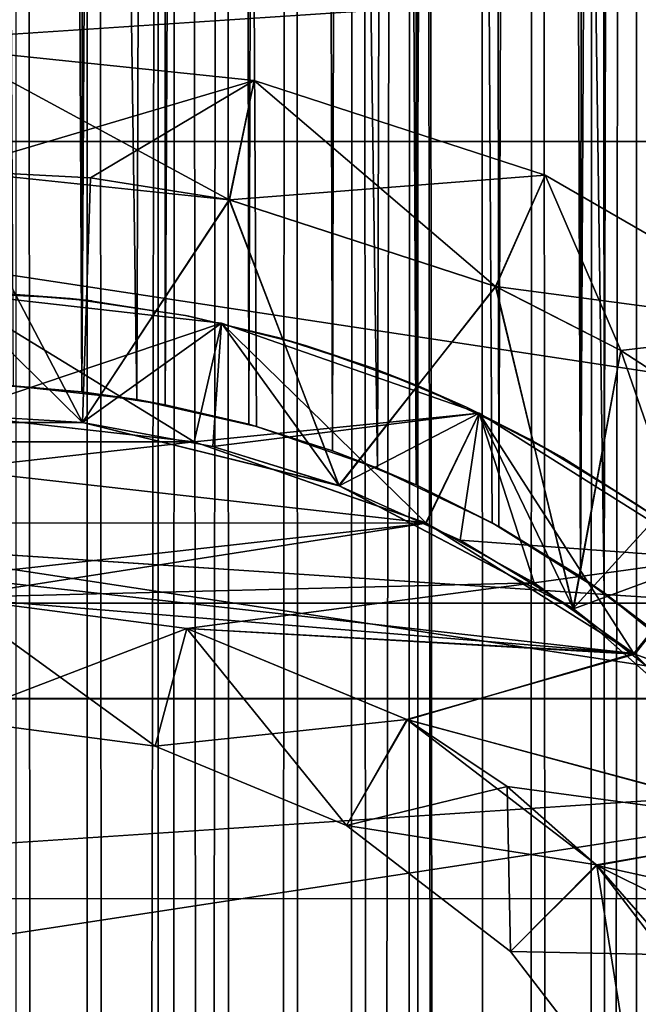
# Model space of a CAD drawing. Header units: millimetres. Extents: x -41 to 9, y -3 to 403.
# Tile 454 of 505: x 0.29 to 2.82, y 342.08 to 346.12. Entities that reach past the tile are written whole.
import ezdxf

# ---------------------------------------------------------------- set-up
doc = ezdxf.new("R2010")
doc.units = ezdxf.units.MM
doc.header["$LTSCALE"] = 81.481481
for name, color, linetype in [('1222', 7, 'CONTINUOUS'), ('1223', 7, 'CONTINUOUS'), ('1241', 7, 'CONTINUOUS'), ('1242', 7, 'CONTINUOUS'), ('25', 7, 'CONTINUOUS'), ('29', 7, 'CONTINUOUS'), ('39', 7, 'CONTINUOUS'), ('44', 7, 'CONTINUOUS'), ('51', 7, 'CONTINUOUS'), ('53', 7, 'CONTINUOUS'), ('54', 7, 'CONTINUOUS'), ('57', 7, 'CONTINUOUS'), ('58', 7, 'CONTINUOUS'), ('59', 7, 'CONTINUOUS'), ('63', 7, 'CONTINUOUS'), ('64', 7, 'CONTINUOUS'), ('65', 7, 'CONTINUOUS'), ('68', 7, 'CONTINUOUS'), ('69', 7, 'CONTINUOUS'), ('70', 7, 'CONTINUOUS'), ('73', 7, 'CONTINUOUS'), ('74', 7, 'CONTINUOUS'), ('76', 7, 'CONTINUOUS'), ('77', 7, 'CONTINUOUS'), ('80', 7, 'CONTINUOUS'), ('81', 7, 'CONTINUOUS')]:
    doc.layers.add(name, color=color, linetype=linetype)

msp = doc.modelspace()

# ---------------------------------------------------------------- linework, layer by layer
at = {"layer": '1222', "linetype": 'Continuous'}
for points in [[(-40.875, 343.3348, 93.369), (9.125, 346.6473, 92.9769), (-40.875, 346.648, 92.9768), (-40.875, 343.3348, 93.369)], [(9.125, 343.334, 93.369), (9.125, 346.6473, 92.9769), (-40.875, 343.3348, 93.369), (9.125, 343.334, 93.369)], [(-40.875, 340.0002, 93.5), (9.125, 343.334, 93.369), (-40.875, 343.3348, 93.369), (-40.875, 340.0002, 93.5)], [(9.125, 339.9995, 93.5), (9.125, 343.334, 93.369), (-40.875, 340.0002, 93.5), (9.125, 339.9995, 93.5)]]:
    msp.add_3dface(points, dxfattribs=at)
at = {"layer": '1223', "linetype": 'Continuous'}
for points in [[(9.125, 346.6492, 9.0234), (9.125, 343.3353, 8.6311), (-40.875, 346.6483, 9.0232), (9.125, 346.6492, 9.0234)], [(-40.875, 346.6483, 9.0232), (9.125, 343.3353, 8.6311), (-40.875, 343.3344, 8.631), (-40.875, 346.6483, 9.0232)], [(9.125, 343.3353, 8.6311), (9.125, 340.0005, 8.5), (-40.875, 343.3344, 8.631), (9.125, 343.3353, 8.6311)], [(-40.875, 343.3344, 8.631), (9.125, 340.0005, 8.5), (-40.875, 339.9998, 8.5), (-40.875, 343.3344, 8.631)]]:
    msp.add_3dface(points, dxfattribs=at)
at = {"layer": '1241', "linetype": 'Continuous'}
for points in [[(9.125, 343.7262, 12.1784), (9.125, 346.8216, 12.6012), (-11.275, 346.8199, 12.6009), (9.125, 343.7262, 12.1784)], [(9.125, 343.7262, 12.1784), (-11.275, 346.8199, 12.6009), (-11.275, 343.7256, 12.1784), (9.125, 343.7262, 12.1784)], [(9.125, 343.7262, 12.1784), (-11.275, 343.7256, 12.1784), (-11.275, 340.6082, 12.0047), (9.125, 343.7262, 12.1784)], [(9.125, 340.6076, 12.0047), (9.125, 343.7262, 12.1784), (-11.275, 340.6082, 12.0047), (9.125, 340.6076, 12.0047)]]:
    msp.add_3dface(points, dxfattribs=at)
at = {"layer": '1242', "linetype": 'Continuous'}
for points in [[(9.125, 348.6898, 89.0196), (9.125, 345.6199, 89.593), (-11.275, 348.6889, 89.0198), (9.125, 348.6898, 89.0196)], [(9.125, 345.6199, 89.593), (-11.275, 345.6192, 89.5931), (-11.275, 348.6889, 89.0198), (9.125, 345.6199, 89.593)], [(9.125, 345.6199, 89.593), (9.125, 342.5143, 89.9189), (-11.275, 345.6192, 89.5931), (9.125, 345.6199, 89.593)], [(9.125, 342.5143, 89.9189), (-11.275, 342.5135, 89.9189), (-11.275, 345.6192, 89.5931), (9.125, 342.5143, 89.9189)], [(9.125, 342.5143, 89.9189), (9.125, 339.3924, 89.9953), (-11.275, 342.5135, 89.9189), (9.125, 342.5143, 89.9189)], [(9.125, 339.3924, 89.9953), (-11.275, 339.3918, 89.9953), (-11.275, 342.5135, 89.9189), (9.125, 339.3924, 89.9953)]]:
    msp.add_3dface(points, dxfattribs=at)
at = {"layer": '25', "linetype": 'Continuous'}
for points in [[(-0.018, 400, -8), (0.9453, 400, -7.9439), (0.2611, 64.6176, -7.9957), (-0.018, 400, -8)], [(0.7651, 344.5613, 7.9633), (-0.0067, 400, 8), (0.2578, 344.6178, 7.9958), (0.7651, 344.5613, 7.9633)], [(0.9577, 400, 7.9425), (-0.0067, 400, 8), (0.7651, 344.5613, 7.9633), (0.9577, 400, 7.9425)], [(0.2611, 64.6176, -7.9957), (0.9453, 400, -7.9439), (0.7824, 64.5583, -7.9617), (0.2611, 64.6176, -7.9957)], [(1.2565, 344.451, 7.9007), (0.9577, 400, 7.9425), (0.7651, 344.5613, 7.9633), (1.2565, 344.451, 7.9007)], [(0.7824, 64.5583, -7.9617), (0.9453, 400, -7.9439), (1.3008, 64.4383, -7.8935), (0.7824, 64.5583, -7.9617)], [(0.9453, 400, -7.9439), (1.8942, 400, -7.7725), (1.3008, 64.4383, -7.8935), (0.9453, 400, -7.9439)], [(1.7524, 344.2801, 7.8056), (0.9577, 400, 7.9425), (1.2565, 344.451, 7.9007), (1.7524, 344.2801, 7.8056)], [(1.9075, 400, 7.7693), (0.9577, 400, 7.9425), (1.7524, 344.2801, 7.8056), (1.9075, 400, 7.7693)], [(1.3008, 64.4383, -7.8935), (1.8942, 400, -7.7725), (1.828, 64.2484, -7.7883), (1.3008, 64.4383, -7.8935)], [(2.2227, 344.0559, 7.685), (1.9075, 400, 7.7693), (1.7524, 344.2801, 7.8056), (2.2227, 344.0559, 7.685)], [(1.828, 64.2484, -7.7883), (1.8942, 400, -7.7725), (2.3286, 63.996, -7.6536), (1.828, 64.2484, -7.7883)], [(1.8942, 400, -7.7725), (2.8155, 400, -7.4882), (2.3286, 63.996, -7.6536), (1.8942, 400, -7.7725)], [(2.6819, 343.768, 7.5371), (1.9075, 400, 7.7693), (2.2227, 344.0559, 7.685), (2.6819, 343.768, 7.5371)], [(2.8294, 400, 7.4829), (1.9075, 400, 7.7693), (2.6819, 343.768, 7.5371), (2.8294, 400, 7.4829)], [(2.3286, 63.996, -7.6536), (2.8155, 400, -7.4882), (2.8117, 63.6722, -7.4897), (2.3286, 63.996, -7.6536)], [(3.1148, 343.4189, 7.3687), (2.8294, 400, 7.4829), (2.6819, 343.768, 7.5371), (3.1148, 343.4189, 7.3687)], [(2.8117, 63.6722, -7.4897), (2.8155, 400, -7.4882), (3.2481, 63.2925, -7.3109), (2.8117, 63.6722, -7.4897)], [(2.8155, 400, -7.4882), (3.6959, 400, -7.0951), (3.2481, 63.2925, -7.3109), (2.8155, 400, -7.4882)]]:
    msp.add_3dface(points, dxfattribs=at)
at = {"layer": '29', "linetype": 'Continuous'}
for points in [[(0.2857, 398.5, 4.2404), (0.1984, 344.6207, 4.2454), (0, 398.5, 4.25), (0.2857, 398.5, 4.2404)], [(0.532, 64.5943, -4.2166), (0.2847, 398.5, -4.2405), (0.1907, 64.6211, -4.2457), (0.532, 64.5943, -4.2166)], [(0.5401, 344.5934, 4.2155), (0.1984, 344.6207, 4.2454), (0.2857, 398.5, 4.2404), (0.5401, 344.5934, 4.2155)], [(0.5681, 398.5, -4.2119), (0.2847, 398.5, -4.2405), (0.532, 64.5943, -4.2166), (0.5681, 398.5, -4.2119)], [(0.5701, 398.5, 4.2116), (0.5401, 344.5934, 4.2155), (0.2857, 398.5, 4.2404), (0.5701, 398.5, 4.2116)], [(0.8739, 64.5417, -4.1592), (0.5681, 398.5, -4.2119), (0.532, 64.5943, -4.2166), (0.8739, 64.5417, -4.1592)], [(0.8519, 398.5, 4.1637), (0.5401, 344.5934, 4.2155), (0.5701, 398.5, 4.2116), (0.8519, 398.5, 4.1637)], [(0.8824, 344.5401, 4.1574), (0.5401, 344.5934, 4.2155), (0.8519, 398.5, 4.1637), (0.8824, 344.5401, 4.1574)], [(0.849, 398.5, -4.1643), (0.5681, 398.5, -4.2119), (0.8739, 64.5417, -4.1592), (0.849, 398.5, -4.1643)], [(1.126, 398.5, -4.0981), (0.849, 398.5, -4.1643), (0.8739, 64.5417, -4.1592), (1.126, 398.5, -4.0981)], [(1.1299, 398.5, 4.0971), (0.8824, 344.5401, 4.1574), (0.8519, 398.5, 4.1637), (1.1299, 398.5, 4.0971)], [(1.2164, 64.4622, -4.0722), (1.126, 398.5, -4.0981), (0.8739, 64.5417, -4.1592), (1.2164, 64.4622, -4.0722)], [(1.2253, 344.4598, 4.0696), (0.8824, 344.5401, 4.1574), (1.1299, 398.5, 4.0971), (1.2253, 344.4598, 4.0696)], [(1.398, 398.5, -4.0135), (1.126, 398.5, -4.0981), (1.2164, 64.4622, -4.0722), (1.398, 398.5, -4.0135)], [(1.4028, 398.5, 4.0118), (1.2253, 344.4598, 4.0696), (1.1299, 398.5, 4.0971), (1.4028, 398.5, 4.0118)], [(1.5592, 64.3543, -3.9537), (1.398, 398.5, -4.0135), (1.2164, 64.4622, -4.0722), (1.5592, 64.3543, -3.9537)], [(1.5684, 344.3509, 3.95), (1.2253, 344.4598, 4.0696), (1.4028, 398.5, 4.0118), (1.5684, 344.3509, 3.95)], [(1.6637, 398.5, -3.9108), (1.398, 398.5, -4.0135), (1.5592, 64.3543, -3.9537), (1.6637, 398.5, -3.9108)], [(1.6693, 398.5, 3.9085), (1.5684, 344.3509, 3.95), (1.4028, 398.5, 4.0118), (1.6693, 398.5, 3.9085)], [(1.9012, 64.2161, -3.801), (1.6637, 398.5, -3.9108), (1.5592, 64.3543, -3.9537), (1.9012, 64.2161, -3.801)], [(1.9109, 344.2118, 3.7962), (1.5684, 344.3509, 3.95), (1.6693, 398.5, 3.9085), (1.9109, 344.2118, 3.7962)], [(1.9219, 398.5, -3.7906), (1.6637, 398.5, -3.9108), (1.9012, 64.2161, -3.801), (1.9219, 398.5, -3.7906)], [(1.9282, 398.5, 3.7874), (1.9109, 344.2118, 3.7962), (1.6693, 398.5, 3.9085), (1.9282, 398.5, 3.7874)], [(2.2408, 64.0459, -3.6113), (1.9219, 398.5, -3.7906), (1.9012, 64.2161, -3.801), (2.2408, 64.0459, -3.6113)], [(2.1785, 398.5, 3.6492), (1.9109, 344.2118, 3.7962), (1.9282, 398.5, 3.7874), (2.1785, 398.5, 3.6492)], [(2.2507, 344.0404, 3.6051), (1.9109, 344.2118, 3.7962), (2.1785, 398.5, 3.6492), (2.2507, 344.0404, 3.6051)], [(2.1715, 398.5, -3.6533), (1.9219, 398.5, -3.7906), (2.2408, 64.0459, -3.6113), (2.1715, 398.5, -3.6533)], [(2.4114, 398.5, -3.4997), (2.1715, 398.5, -3.6533), (2.2408, 64.0459, -3.6113), (2.4114, 398.5, -3.4997)], [(2.4188, 398.5, 3.4945), (2.2507, 344.0404, 3.6051), (2.1785, 398.5, 3.6492), (2.4188, 398.5, 3.4945)], [(2.5748, 63.842, -3.3813), (2.4114, 398.5, -3.4997), (2.2408, 64.0459, -3.6113), (2.5748, 63.842, -3.3813)], [(2.5848, 343.8353, 3.3736), (2.2507, 344.0404, 3.6051), (2.4188, 398.5, 3.4945), (2.5848, 343.8353, 3.3736)], [(2.6404, 398.5, -3.3303), (2.4114, 398.5, -3.4997), (2.5748, 63.842, -3.3813), (2.6404, 398.5, -3.3303)], [(2.6483, 398.5, 3.324), (2.5848, 343.8353, 3.3736), (2.4188, 398.5, 3.4945), (2.6483, 398.5, 3.324)], [(2.8988, 63.6038, -3.108), (2.6404, 398.5, -3.3303), (2.5748, 63.842, -3.3813), (2.8988, 63.6038, -3.108)], [(2.9088, 343.5958, 3.0986), (2.5848, 343.8353, 3.3736), (2.8657, 398.5, 3.1385), (2.9088, 343.5958, 3.0986)], [(2.8657, 398.5, 3.1385), (2.5848, 343.8353, 3.3736), (2.6483, 398.5, 3.324), (2.8657, 398.5, 3.1385)], [(2.8576, 398.5, -3.1459), (2.6404, 398.5, -3.3303), (2.8988, 63.6038, -3.108), (2.8576, 398.5, -3.1459)]]:
    msp.add_3dface(points, dxfattribs=at)
at = {"layer": '39', "linetype": 'Continuous'}
for points in [[(0.2578, 344.6178, 7.9958), (0.1984, 344.6207, 4.2454), (0.5401, 344.5934, 4.2155), (0.2578, 344.6178, 7.9958)], [(0.7651, 344.5613, 7.9633), (0.2578, 344.6178, 7.9958), (0.5401, 344.5934, 4.2155), (0.7651, 344.5613, 7.9633)], [(0.7651, 344.5613, 7.9633), (0.5401, 344.5934, 4.2155), (0.8824, 344.5401, 4.1574), (0.7651, 344.5613, 7.9633)], [(1.2565, 344.451, 7.9007), (0.7651, 344.5613, 7.9633), (1.2253, 344.4598, 4.0696), (1.2565, 344.451, 7.9007)], [(0.7651, 344.5613, 7.9633), (0.8824, 344.5401, 4.1574), (1.2253, 344.4598, 4.0696), (0.7651, 344.5613, 7.9633)], [(1.2565, 344.451, 7.9007), (1.2253, 344.4598, 4.0696), (1.5684, 344.3509, 3.95), (1.2565, 344.451, 7.9007)], [(1.7524, 344.2801, 7.8056), (1.2565, 344.451, 7.9007), (1.5684, 344.3509, 3.95), (1.7524, 344.2801, 7.8056)], [(1.7524, 344.2801, 7.8056), (1.5684, 344.3509, 3.95), (1.9109, 344.2118, 3.7962), (1.7524, 344.2801, 7.8056)], [(2.2227, 344.0559, 7.685), (1.7524, 344.2801, 7.8056), (1.9109, 344.2118, 3.7962), (2.2227, 344.0559, 7.685)], [(2.2227, 344.0559, 7.685), (1.9109, 344.2118, 3.7962), (2.2507, 344.0404, 3.6051), (2.2227, 344.0559, 7.685)], [(2.2227, 344.0559, 7.685), (2.2507, 344.0404, 3.6051), (2.5848, 343.8353, 3.3736), (2.2227, 344.0559, 7.685)], [(2.6819, 343.768, 7.5371), (2.2227, 344.0559, 7.685), (2.5848, 343.8353, 3.3736), (2.6819, 343.768, 7.5371)], [(2.6819, 343.768, 7.5371), (2.5848, 343.8353, 3.3736), (2.9088, 343.5958, 3.0986), (2.6819, 343.768, 7.5371)], [(3.1148, 343.4189, 7.3687), (2.6819, 343.768, 7.5371), (2.9088, 343.5958, 3.0986), (3.1148, 343.4189, 7.3687)]]:
    msp.add_3dface(points, dxfattribs=at)
at = {"layer": '44', "linetype": 'Continuous'}
for points in [[(0.492, 344.9757, 7.9848), (0, 345, 8), (0.2139, 344.9954, 4.2446), (0.492, 344.9757, 7.9848)], [(0.5826, 344.9659, 4.21), (0.492, 344.9757, 7.9848), (0.2139, 344.9954, 4.2446), (0.5826, 344.9659, 4.21)], [(0.9653, 344.9059, 4.1389), (0.492, 344.9757, 7.9848), (0.5826, 344.9659, 4.21), (0.9653, 344.9059, 4.1389)], [(0.9794, 344.9031, 7.9399), (0.492, 344.9757, 7.9848), (0.9653, 344.9059, 4.1389), (0.9794, 344.9031, 7.9399)], [(1.3494, 344.8145, 4.03), (0.9794, 344.9031, 7.9399), (0.9653, 344.9059, 4.1389), (1.3494, 344.8145, 4.03)], [(1.4619, 344.7815, 7.8652), (0.9794, 344.9031, 7.9399), (1.3494, 344.8145, 4.03), (1.4619, 344.7815, 7.8652)], [(1.7354, 344.6892, 3.8796), (1.4619, 344.7815, 7.8652), (1.3494, 344.8145, 4.03), (1.7354, 344.6892, 3.8796)], [(1.9226, 344.6156, 7.7655), (1.4619, 344.7815, 7.8652), (1.7354, 344.6892, 3.8796), (1.9226, 344.6156, 7.7655)], [(2.1171, 344.5297, 3.685), (1.9226, 344.6156, 7.7655), (1.7354, 344.6892, 3.8796), (2.1171, 344.5297, 3.685)], [(2.3767, 344.399, 7.6388), (1.9226, 344.6156, 7.7655), (2.1171, 344.5297, 3.685), (2.3767, 344.399, 7.6388)], [(2.5114, 344.3235, 3.4282), (2.3767, 344.399, 7.6388), (2.1171, 344.5297, 3.685), (2.5114, 344.3235, 3.4282)], [(2.832, 344.1206, 7.4818), (2.3767, 344.399, 7.6388), (2.5114, 344.3235, 3.4282), (2.832, 344.1206, 7.4818)], [(2.8774, 344.0891, 3.128), (2.832, 344.1206, 7.4818), (2.5114, 344.3235, 3.4282), (2.8774, 344.0891, 3.128)]]:
    msp.add_3dface(points, dxfattribs=at)
at = {"layer": '51', "linetype": 'Continuous'}
for points in [[(0, 344.5, 3.25), (1.0012, 344.3872, 3.25), (-1.0013, 344.3872, 3.25), (0, 344.5, 3.25)], [(-1.0013, 344.3872, 3.25), (1.9505, 344.0553, 3.25), (-1.9527, 344.0542, 3.25), (-1.0013, 344.3872, 3.25)], [(1.0012, 344.3872, 3.25), (1.9505, 344.0553, 3.25), (-1.0013, 344.3872, 3.25), (1.0012, 344.3872, 3.25)], [(1.9505, 344.0553, 3.25), (2.8037, 343.5198, 3.25), (-1.9527, 344.0542, 3.25), (1.9505, 344.0553, 3.25)], [(-1.9527, 344.0542, 3.25), (2.8037, 343.5198, 3.25), (0, 343.75, 3.25), (-1.9527, 344.0542, 3.25)], [(0, 343.75, 3.25), (2.8037, 343.5198, 3.25), (0.9706, 343.6222, 3.25), (0, 343.75, 3.25)], [(0.9706, 343.6222, 3.25), (2.8037, 343.5198, 3.25), (1.8755, 343.2473, 3.25), (0.9706, 343.6222, 3.25)], [(2.8037, 343.5198, 3.25), (3.5167, 342.8076, 3.25), (1.8755, 343.2473, 3.25), (2.8037, 343.5198, 3.25)], [(1.8755, 343.2473, 3.25), (3.5167, 342.8076, 3.25), (2.2839, 342.9742, 3.25), (1.8755, 343.2473, 3.25)], [(2.2839, 342.9742, 3.25), (3.5167, 342.8076, 3.25), (2.6529, 342.6504, 3.25), (2.2839, 342.9742, 3.25)], [(3.5167, 342.8076, 3.25), (3.8094, 342.3955, 3.25), (2.6529, 342.6504, 3.25), (3.5167, 342.8076, 3.25)], [(3.8094, 342.3955, 3.25), (4.0542, 341.9527, 3.25), (2.6529, 342.6504, 3.25), (3.8094, 342.3955, 3.25)], [(2.6529, 342.6504, 3.25), (4.0542, 341.9527, 3.25), (3.2484, 341.8736, 3.25), (2.6529, 342.6504, 3.25)]]:
    msp.add_3dface(points, dxfattribs=at)
at = {"layer": '53', "linetype": 'Continuous'}
for points in [[(0, 343.75, 3.25), (0.9706, 343.6222, 3.25), (0, 343.25, 3.75), (0, 343.75, 3.25)], [(0, 343.25, 3.75), (0.9706, 343.6222, 3.25), (0.8412, 343.1393, 3.75), (0, 343.25, 3.75)], [(0.9706, 343.6222, 3.25), (1.625, 342.8146, 3.75), (0.8412, 343.1393, 3.75), (0.9706, 343.6222, 3.25)], [(0.9706, 343.6222, 3.25), (1.8755, 343.2473, 3.25), (1.625, 342.8146, 3.75), (0.9706, 343.6222, 3.25)], [(1.8755, 343.2473, 3.25), (2.2839, 342.9742, 3.25), (1.625, 342.8146, 3.75), (1.8755, 343.2473, 3.25)], [(2.2839, 342.9742, 3.25), (2.2981, 342.2981, 3.75), (1.625, 342.8146, 3.75), (2.2839, 342.9742, 3.25)], [(2.2839, 342.9742, 3.25), (2.6529, 342.6504, 3.25), (2.2981, 342.2981, 3.75), (2.2839, 342.9742, 3.25)], [(2.6529, 342.6504, 3.25), (2.8146, 341.625, 3.75), (2.2981, 342.2981, 3.75), (2.6529, 342.6504, 3.25)], [(2.6529, 342.6504, 3.25), (3.2484, 341.8736, 3.25), (2.8146, 341.625, 3.75), (2.6529, 342.6504, 3.25)]]:
    msp.add_3dface(points, dxfattribs=at)
at = {"layer": '54', "linetype": 'Continuous'}
for points in [[(0.8412, 343.1393, 22.75), (0, 343.25, 22.75), (0.8412, 343.1393, 3.75), (0.8412, 343.1393, 22.75)], [(0, 343.25, 22.75), (0, 343.25, 3.75), (0.8412, 343.1393, 3.75), (0, 343.25, 22.75)], [(1.625, 342.8146, 3.75), (0.8412, 343.1393, 22.75), (0.8412, 343.1393, 3.75), (1.625, 342.8146, 3.75)], [(1.625, 342.8146, 22.75), (0.8412, 343.1393, 22.75), (1.625, 342.8146, 3.75), (1.625, 342.8146, 22.75)], [(2.2981, 342.2981, 3.75), (1.625, 342.8146, 22.75), (1.625, 342.8146, 3.75), (2.2981, 342.2981, 3.75)], [(2.2981, 342.2981, 22.75), (1.625, 342.8146, 22.75), (2.2981, 342.2981, 3.75), (2.2981, 342.2981, 22.75)], [(2.8146, 341.625, 3.75), (2.2981, 342.2981, 22.75), (2.2981, 342.2981, 3.75), (2.8146, 341.625, 3.75)], [(2.8146, 341.625, 22.75), (2.2981, 342.2981, 22.75), (2.8146, 341.625, 3.75), (2.8146, 341.625, 22.75)]]:
    msp.add_3dface(points, dxfattribs=at)
at = {"layer": '57', "linetype": 'Continuous'}
for points in [[(0, 344.5, 23.25), (-1.0012, 344.3872, 23.25), (1.0013, 344.3872, 23.25), (0, 344.5, 23.25)], [(-1.0012, 344.3872, 23.25), (-1.9505, 344.0553, 23.25), (1.0013, 344.3872, 23.25), (-1.0012, 344.3872, 23.25)], [(-1.9505, 344.0553, 23.25), (1.9527, 344.0542, 23.25), (1.0013, 344.3872, 23.25), (-1.9505, 344.0553, 23.25)], [(-1.9505, 344.0553, 23.25), (-2.8037, 343.5198, 23.25), (1.9527, 344.0542, 23.25), (-1.9505, 344.0553, 23.25)], [(1.9527, 344.0542, 23.25), (-2.8037, 343.5198, 23.25), (0, 343.75, 23.25), (1.9527, 344.0542, 23.25)], [(2.3955, 343.8094, 23.25), (1.9527, 344.0542, 23.25), (0, 343.75, 23.25), (2.3955, 343.8094, 23.25)], [(0.9704, 343.6222, 23.25), (2.3955, 343.8094, 23.25), (0, 343.75, 23.25), (0.9704, 343.6222, 23.25)], [(2.8076, 343.5167, 23.25), (2.3955, 343.8094, 23.25), (0.9704, 343.6222, 23.25), (2.8076, 343.5167, 23.25)], [(1.8736, 343.2484, 23.25), (2.8076, 343.5167, 23.25), (0.9704, 343.6222, 23.25), (1.8736, 343.2484, 23.25)], [(3.5198, 342.8037, 23.25), (2.8076, 343.5167, 23.25), (1.8736, 343.2484, 23.25), (3.5198, 342.8037, 23.25)], [(2.6504, 342.6529, 23.25), (3.5198, 342.8037, 23.25), (1.8736, 343.2484, 23.25), (2.6504, 342.6529, 23.25)], [(2.9742, 342.2839, 23.25), (3.5198, 342.8037, 23.25), (2.6504, 342.6529, 23.25), (2.9742, 342.2839, 23.25)]]:
    msp.add_3dface(points, dxfattribs=at)
at = {"layer": '58', "linetype": 'Continuous'}
for points in [[(0.8412, 343.1393, 22.75), (0, 343.75, 23.25), (0, 343.25, 22.75), (0.8412, 343.1393, 22.75)], [(0.9704, 343.6222, 23.25), (0, 343.75, 23.25), (0.8412, 343.1393, 22.75), (0.9704, 343.6222, 23.25)], [(1.8736, 343.2484, 23.25), (0.9704, 343.6222, 23.25), (0.8412, 343.1393, 22.75), (1.8736, 343.2484, 23.25)], [(1.625, 342.8146, 22.75), (1.8736, 343.2484, 23.25), (0.8412, 343.1393, 22.75), (1.625, 342.8146, 22.75)], [(2.6504, 342.6529, 23.25), (1.8736, 343.2484, 23.25), (1.625, 342.8146, 22.75), (2.6504, 342.6529, 23.25)], [(2.2981, 342.2981, 22.75), (2.6504, 342.6529, 23.25), (1.625, 342.8146, 22.75), (2.2981, 342.2981, 22.75)], [(2.9742, 342.2839, 23.25), (2.6504, 342.6529, 23.25), (2.2981, 342.2981, 22.75), (2.9742, 342.2839, 23.25)], [(2.8146, 341.625, 22.75), (2.9742, 342.2839, 23.25), (2.2981, 342.2981, 22.75), (2.8146, 341.625, 22.75)], [(3.2473, 341.8755, 23.25), (2.9742, 342.2839, 23.25), (2.8146, 341.625, 22.75), (3.2473, 341.8755, 23.25)]]:
    msp.add_3dface(points, dxfattribs=at)
at = {"layer": '59', "linetype": 'Continuous'}
for points in [[(0, 345, 22.75), (0, 344.5, 23.25), (1.0013, 344.3872, 23.25), (0, 345, 22.75)], [(1.1126, 344.8746, 22.75), (0, 345, 22.75), (1.0013, 344.3872, 23.25), (1.1126, 344.8746, 22.75)], [(2.1694, 344.5048, 22.75), (1.1126, 344.8746, 22.75), (1.0013, 344.3872, 23.25), (2.1694, 344.5048, 22.75)], [(1.9527, 344.0542, 23.25), (2.1694, 344.5048, 22.75), (1.0013, 344.3872, 23.25), (1.9527, 344.0542, 23.25)], [(2.3955, 343.8094, 23.25), (2.1694, 344.5048, 22.75), (1.9527, 344.0542, 23.25), (2.3955, 343.8094, 23.25)], [(3.1174, 343.9092, 22.75), (2.1694, 344.5048, 22.75), (2.3955, 343.8094, 23.25), (3.1174, 343.9092, 22.75)], [(2.8076, 343.5167, 23.25), (3.1174, 343.9092, 22.75), (2.3955, 343.8094, 23.25), (2.8076, 343.5167, 23.25)], [(3.9092, 343.1174, 22.75), (3.1174, 343.9092, 22.75), (2.8076, 343.5167, 23.25), (3.9092, 343.1174, 22.75)], [(3.5198, 342.8037, 23.25), (3.9092, 343.1174, 22.75), (2.8076, 343.5167, 23.25), (3.5198, 342.8037, 23.25)]]:
    msp.add_3dface(points, dxfattribs=at)
at = {"layer": '63', "linetype": 'Continuous'}
for points in [[(0, 345, 12.25), (0, 345, 22.75), (1.1126, 344.8746, 22.75), (0, 345, 12.25)], [(1.1126, 344.8746, 12.25), (0, 345, 12.25), (1.1126, 344.8746, 22.75), (1.1126, 344.8746, 12.25)], [(2.1694, 344.5048, 12.25), (1.1126, 344.8746, 12.25), (2.1694, 344.5048, 22.75), (2.1694, 344.5048, 12.25)], [(2.1694, 344.5048, 22.75), (1.1126, 344.8746, 12.25), (1.1126, 344.8746, 22.75), (2.1694, 344.5048, 22.75)], [(3.1174, 343.9092, 12.25), (2.1694, 344.5048, 12.25), (3.1174, 343.9092, 22.75), (3.1174, 343.9092, 12.25)], [(3.1174, 343.9092, 22.75), (2.1694, 344.5048, 12.25), (2.1694, 344.5048, 22.75), (3.1174, 343.9092, 22.75)]]:
    msp.add_3dface(points, dxfattribs=at)
at = {"layer": '64', "linetype": 'Continuous'}
for points in [[(1.1126, 344.8746, 3.75), (0, 345, 3.75), (1.1126, 344.8746, 6.75), (1.1126, 344.8746, 3.75)], [(1.1126, 344.8746, 6.75), (0, 345, 3.75), (0, 345, 6.75), (1.1126, 344.8746, 6.75)], [(2.1694, 344.5048, 3.75), (1.1126, 344.8746, 3.75), (2.1694, 344.5048, 6.75), (2.1694, 344.5048, 3.75)], [(2.1694, 344.5048, 6.75), (1.1126, 344.8746, 3.75), (1.1126, 344.8746, 6.75), (2.1694, 344.5048, 6.75)], [(3.1174, 343.9092, 6.75), (2.1694, 344.5048, 3.75), (2.1694, 344.5048, 6.75), (3.1174, 343.9092, 6.75)], [(3.1174, 343.9092, 3.75), (2.1694, 344.5048, 3.75), (3.1174, 343.9092, 6.75), (3.1174, 343.9092, 3.75)]]:
    msp.add_3dface(points, dxfattribs=at)
at = {"layer": '65', "linetype": 'Continuous'}
for points in [[(1.1126, 344.8746, 12.25), (0, 344.5, 11.75), (0, 345, 12.25), (1.1126, 344.8746, 12.25)], [(0.5424, 344.4672, 11.75), (0, 344.5, 11.75), (1.1126, 344.8746, 12.25), (0.5424, 344.4672, 11.75)], [(1.0769, 344.3692, 11.75), (0.5424, 344.4672, 11.75), (1.1126, 344.8746, 12.25), (1.0769, 344.3692, 11.75)], [(2.1694, 344.5048, 12.25), (1.0769, 344.3692, 11.75), (1.1126, 344.8746, 12.25), (2.1694, 344.5048, 12.25)], [(1.5957, 344.2076, 11.75), (1.0769, 344.3692, 11.75), (2.1694, 344.5048, 12.25), (1.5957, 344.2076, 11.75)], [(2.0913, 343.9846, 11.75), (1.5957, 344.2076, 11.75), (2.1694, 344.5048, 12.25), (2.0913, 343.9846, 11.75)], [(3.1174, 343.9092, 12.25), (2.0913, 343.9846, 11.75), (2.1694, 344.5048, 12.25), (3.1174, 343.9092, 12.25)], [(2.5563, 343.7034, 11.75), (2.0913, 343.9846, 11.75), (3.1174, 343.9092, 12.25), (2.5563, 343.7034, 11.75)], [(2.9841, 343.3683, 11.75), (2.5563, 343.7034, 11.75), (3.1174, 343.9092, 12.25), (2.9841, 343.3683, 11.75)]]:
    msp.add_3dface(points, dxfattribs=at)
at = {"layer": '68', "linetype": 'Continuous'}
for points in [[(0.5424, 344.4672, 11), (-0.5424, 344.4672, 11), (0, 344.5, 11.75), (0.5424, 344.4672, 11)], [(0.5424, 344.4672, 11.75), (0.5424, 344.4672, 11), (0, 344.5, 11.75), (0.5424, 344.4672, 11.75)], [(1.0769, 344.3692, 11.75), (0.5424, 344.4672, 11), (0.5424, 344.4672, 11.75), (1.0769, 344.3692, 11.75)], [(1.5956, 344.2076, 11), (0.5424, 344.4672, 11), (1.0769, 344.3692, 11.75), (1.5956, 344.2076, 11)], [(1.5957, 344.2076, 11.75), (1.5956, 344.2076, 11), (1.0769, 344.3692, 11.75), (1.5957, 344.2076, 11.75)], [(2.0913, 343.9846, 11.75), (1.5956, 344.2076, 11), (1.5957, 344.2076, 11.75), (2.0913, 343.9846, 11.75)], [(2.5562, 343.7035, 11), (1.5956, 344.2076, 11), (2.0913, 343.9846, 11.75), (2.5562, 343.7035, 11)], [(2.5563, 343.7034, 11.75), (2.5562, 343.7035, 11), (2.0913, 343.9846, 11.75), (2.5563, 343.7034, 11.75)], [(3.3676, 342.9848, 11), (2.5562, 343.7035, 11), (2.9841, 343.3683, 11.75), (3.3676, 342.9848, 11)], [(2.9841, 343.3683, 11.75), (2.5562, 343.7035, 11), (2.5563, 343.7034, 11.75), (2.9841, 343.3683, 11.75)]]:
    msp.add_3dface(points, dxfattribs=at)
at = {"layer": '69', "linetype": 'Continuous'}
for points in [[(0.5424, 344.4672, 11), (0, 345.5, 11), (-0.5424, 344.4672, 11), (0.5424, 344.4672, 11)], [(1.1437, 345.3798, 11), (0, 345.5, 11), (0.5424, 344.4672, 11), (1.1437, 345.3798, 11)], [(1.5956, 344.2076, 11), (1.1437, 345.3798, 11), (0.5424, 344.4672, 11), (1.5956, 344.2076, 11)], [(2.2368, 345.0246, 11), (1.1437, 345.3798, 11), (1.5956, 344.2076, 11), (2.2368, 345.0246, 11)], [(2.5562, 343.7035, 11), (2.2368, 345.0246, 11), (1.5956, 344.2076, 11), (2.5562, 343.7035, 11)], [(2.7505, 344.7629, 11), (2.2368, 345.0246, 11), (2.5562, 343.7035, 11), (2.7505, 344.7629, 11)], [(3.3676, 342.9848, 11), (2.7505, 344.7629, 11), (2.5562, 343.7035, 11), (3.3676, 342.9848, 11)], [(3.2339, 344.4488, 11), (2.7505, 344.7629, 11), (3.3676, 342.9848, 11), (3.2339, 344.4488, 11)]]:
    msp.add_3dface(points, dxfattribs=at)
at = {"layer": '70', "linetype": 'Continuous'}
for points in [[(1.2475, 345.8689, 10.5), (0, 346, 10.5), (1.1437, 345.3798, 11), (1.2475, 345.8689, 10.5)], [(0, 346, 10.5), (0, 345.5, 11), (1.1437, 345.3798, 11), (0, 346, 10.5)], [(2.2368, 345.0246, 11), (1.2475, 345.8689, 10.5), (1.1437, 345.3798, 11), (2.2368, 345.0246, 11)], [(2.4404, 345.4813, 10.5), (1.2475, 345.8689, 10.5), (2.2368, 345.0246, 11), (2.4404, 345.4813, 10.5)], [(2.7505, 344.7629, 11), (2.4404, 345.4813, 10.5), (2.2368, 345.0246, 11), (2.7505, 344.7629, 11)], [(3.5267, 344.8541, 10.5), (2.4404, 345.4813, 10.5), (2.7505, 344.7629, 11), (3.5267, 344.8541, 10.5)], [(3.2339, 344.4488, 11), (3.5267, 344.8541, 10.5), (2.7505, 344.7629, 11), (3.2339, 344.4488, 11)]]:
    msp.add_3dface(points, dxfattribs=at)
at = {"layer": '73', "linetype": 'Continuous'}
for points in [[(1.2475, 345.8689, 8.5), (0, 346, 8.5), (1.2475, 345.8689, 10.5), (1.2475, 345.8689, 8.5)], [(0, 346, 8.5), (0, 346, 10.5), (1.2475, 345.8689, 10.5), (0, 346, 8.5)], [(2.4404, 345.4813, 8.5), (1.2475, 345.8689, 8.5), (2.4404, 345.4813, 10.5), (2.4404, 345.4813, 8.5)], [(2.4404, 345.4813, 10.5), (1.2475, 345.8689, 8.5), (1.2475, 345.8689, 10.5), (2.4404, 345.4813, 10.5)], [(3.5267, 344.8541, 8.5), (2.4404, 345.4813, 8.5), (3.5267, 344.8541, 10.5), (3.5267, 344.8541, 8.5)], [(3.5267, 344.8541, 10.5), (2.4404, 345.4813, 8.5), (2.4404, 345.4813, 10.5), (3.5267, 344.8541, 10.5)]]:
    msp.add_3dface(points, dxfattribs=at)
at = {"layer": '74', "linetype": 'Continuous'}
for points in [[(1.2475, 345.8689, 8.5), (0, 345.5, 8), (0, 346, 8.5), (1.2475, 345.8689, 8.5)], [(0.5759, 345.4698, 8), (0, 345.5, 8), (1.2475, 345.8689, 8.5), (0.5759, 345.4698, 8)], [(1.1451, 345.3795, 8), (0.5759, 345.4698, 8), (1.2475, 345.8689, 8.5), (1.1451, 345.3795, 8)], [(2.4404, 345.4813, 8.5), (1.1451, 345.3795, 8), (1.2475, 345.8689, 8.5), (2.4404, 345.4813, 8.5)], [(2.2378, 345.0241, 8), (1.1451, 345.3795, 8), (2.4404, 345.4813, 8.5), (2.2378, 345.0241, 8)], [(3.5267, 344.8541, 8.5), (2.2378, 345.0241, 8), (2.4404, 345.4813, 8.5), (3.5267, 344.8541, 8.5)], [(2.7512, 344.7624, 8), (2.2378, 345.0241, 8), (3.5267, 344.8541, 8.5), (2.7512, 344.7624, 8)], [(3.2346, 344.4483, 8), (2.7512, 344.7624, 8), (3.5267, 344.8541, 8.5), (3.2346, 344.4483, 8)]]:
    msp.add_3dface(points, dxfattribs=at)
at = {"layer": '76', "linetype": 'Continuous'}
for points in [[(0.5424, 344.4672, 8), (-0.5424, 344.4672, 8), (0, 345.5, 8), (0.5424, 344.4672, 8)], [(0.5759, 345.4698, 8), (0.5424, 344.4672, 8), (0, 345.5, 8), (0.5759, 345.4698, 8)], [(1.1451, 345.3795, 8), (0.5424, 344.4672, 8), (0.5759, 345.4698, 8), (1.1451, 345.3795, 8)], [(1.5947, 344.208, 8), (0.5424, 344.4672, 8), (1.1451, 345.3795, 8), (1.5947, 344.208, 8)], [(2.2378, 345.0241, 8), (1.5947, 344.208, 8), (1.1451, 345.3795, 8), (2.2378, 345.0241, 8)], [(2.5548, 343.7045, 8), (1.5947, 344.208, 8), (2.2378, 345.0241, 8), (2.5548, 343.7045, 8)], [(2.7512, 344.7624, 8), (2.5548, 343.7045, 8), (2.2378, 345.0241, 8), (2.7512, 344.7624, 8)], [(3.2346, 344.4483, 8), (2.5548, 343.7045, 8), (2.7512, 344.7624, 8), (3.2346, 344.4483, 8)], [(3.3669, 342.9856, 8), (2.5548, 343.7045, 8), (3.2346, 344.4483, 8), (3.3669, 342.9856, 8)]]:
    msp.add_3dface(points, dxfattribs=at)
at = {"layer": '77', "linetype": 'Continuous'}
for points in [[(0.5424, 344.4672, 8), (0, 344.5, 7.25), (-0.5424, 344.4672, 8), (0.5424, 344.4672, 8)], [(0.5424, 344.4672, 7.25), (0, 344.5, 7.25), (0.5424, 344.4672, 8), (0.5424, 344.4672, 7.25)], [(1.0769, 344.3692, 7.25), (0.5424, 344.4672, 7.25), (1.5947, 344.208, 8), (1.0769, 344.3692, 7.25)], [(1.5947, 344.208, 8), (0.5424, 344.4672, 7.25), (0.5424, 344.4672, 8), (1.5947, 344.208, 8)], [(1.5957, 344.2076, 7.25), (1.0769, 344.3692, 7.25), (1.5947, 344.208, 8), (1.5957, 344.2076, 7.25)], [(2.5548, 343.7045, 8), (1.5957, 344.2076, 7.25), (1.5947, 344.208, 8), (2.5548, 343.7045, 8)], [(2.0913, 343.9846, 7.25), (1.5957, 344.2076, 7.25), (2.5548, 343.7045, 8), (2.0913, 343.9846, 7.25)], [(2.5563, 343.7034, 7.25), (2.0913, 343.9846, 7.25), (2.5548, 343.7045, 8), (2.5563, 343.7034, 7.25)], [(3.3669, 342.9856, 8), (2.5563, 343.7034, 7.25), (2.5548, 343.7045, 8), (3.3669, 342.9856, 8)], [(2.9841, 343.3683, 7.25), (2.5563, 343.7034, 7.25), (3.3669, 342.9856, 8), (2.9841, 343.3683, 7.25)]]:
    msp.add_3dface(points, dxfattribs=at)
at = {"layer": '80', "linetype": 'Continuous'}
for points in [[(1.1126, 344.8746, 6.75), (0, 345, 6.75), (0.5424, 344.4672, 7.25), (1.1126, 344.8746, 6.75)], [(0.5424, 344.4672, 7.25), (0, 345, 6.75), (0, 344.5, 7.25), (0.5424, 344.4672, 7.25)], [(1.0769, 344.3692, 7.25), (1.1126, 344.8746, 6.75), (0.5424, 344.4672, 7.25), (1.0769, 344.3692, 7.25)], [(1.5957, 344.2076, 7.25), (1.1126, 344.8746, 6.75), (1.0769, 344.3692, 7.25), (1.5957, 344.2076, 7.25)], [(2.1694, 344.5048, 6.75), (1.1126, 344.8746, 6.75), (1.5957, 344.2076, 7.25), (2.1694, 344.5048, 6.75)], [(2.0913, 343.9846, 7.25), (2.1694, 344.5048, 6.75), (1.5957, 344.2076, 7.25), (2.0913, 343.9846, 7.25)], [(2.5563, 343.7034, 7.25), (2.1694, 344.5048, 6.75), (2.0913, 343.9846, 7.25), (2.5563, 343.7034, 7.25)], [(3.1174, 343.9092, 6.75), (2.1694, 344.5048, 6.75), (2.5563, 343.7034, 7.25), (3.1174, 343.9092, 6.75)], [(2.9841, 343.3683, 7.25), (3.1174, 343.9092, 6.75), (2.5563, 343.7034, 7.25), (2.9841, 343.3683, 7.25)]]:
    msp.add_3dface(points, dxfattribs=at)
at = {"layer": '81', "linetype": 'Continuous'}
for points in [[(1.1126, 344.8746, 3.75), (0, 344.5, 3.25), (0, 345, 3.75), (1.1126, 344.8746, 3.75)], [(1.0012, 344.3872, 3.25), (0, 344.5, 3.25), (1.1126, 344.8746, 3.75), (1.0012, 344.3872, 3.25)], [(1.9505, 344.0553, 3.25), (1.0012, 344.3872, 3.25), (1.1126, 344.8746, 3.75), (1.9505, 344.0553, 3.25)], [(2.1694, 344.5048, 3.75), (1.9505, 344.0553, 3.25), (1.1126, 344.8746, 3.75), (2.1694, 344.5048, 3.75)], [(2.8037, 343.5198, 3.25), (1.9505, 344.0553, 3.25), (2.1694, 344.5048, 3.75), (2.8037, 343.5198, 3.25)], [(3.1174, 343.9092, 3.75), (2.8037, 343.5198, 3.25), (2.1694, 344.5048, 3.75), (3.1174, 343.9092, 3.75)], [(3.5167, 342.8076, 3.25), (2.8037, 343.5198, 3.25), (3.1174, 343.9092, 3.75), (3.5167, 342.8076, 3.25)]]:
    msp.add_3dface(points, dxfattribs=at)

doc.saveas('drawing.dxf')
